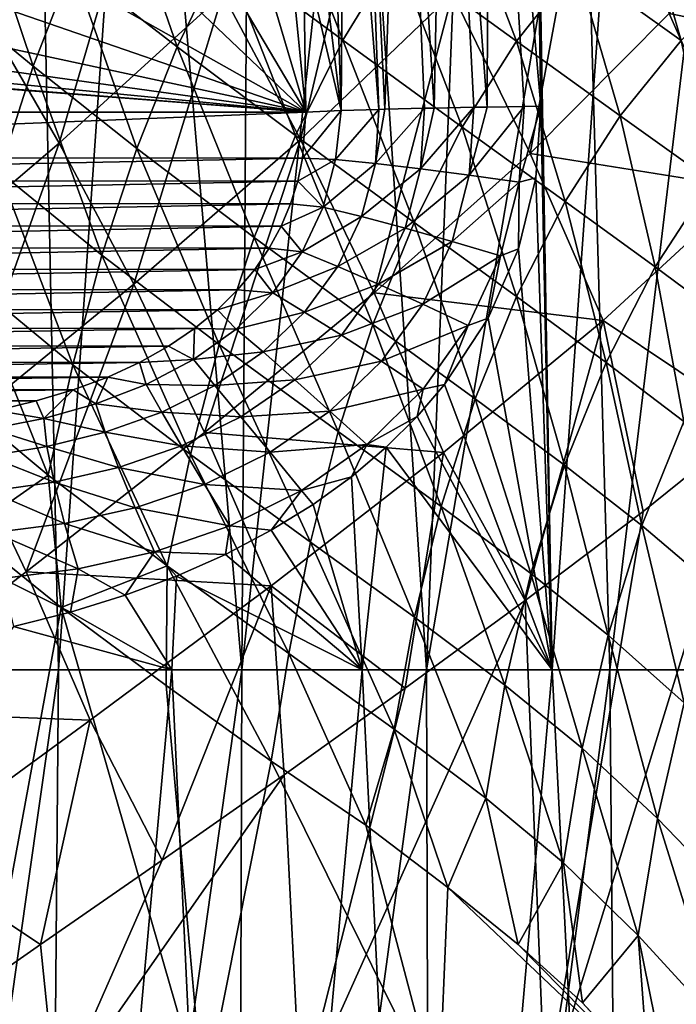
# Model space of a CAD drawing. Header units: metres. Extents: x 26 to 263, y -109 to 109.
# Tile 519 of 656: x 86 to 90, y 61 to 67. Entities that reach past the tile are written whole.
import ezdxf

# ---------------------------------------------------------------- set-up
doc = ezdxf.new("R2010")
doc.units = ezdxf.units.M
doc.layers.add('solid_500750', color=7, linetype='CONTINUOUS')

msp = doc.modelspace()

# ---------------------------------------------------------------- linework, layer by layer
at = {"layer": 'solid_500750'}
for points in [[(85.491829, 71.192337, 7.840818), (86.129532, 70.871597, 8.021276), (85.182632, 63.182442, 7.927305)], [(90.564125, 71.218941, -7.822662), (89.903618, 70.889236, -8.013317), (90.506737, 63.182442, -8.030938)], [(86.129532, 70.871597, 8.021276), (86.288307, 63.182442, 8.237101), (85.182632, 63.182442, 7.927305)], [(86.129532, 70.871597, 8.021276), (86.795212, 70.505074, 8.15289), (86.288307, 63.182442, 8.237101)], [(89.903618, 70.889236, -8.013317), (89.229027, 70.518959, -8.149217), (89.353943, 63.182442, -8.303405)], [(89.903618, 70.889236, -8.013317), (89.353943, 63.182442, -8.303405), (90.506737, 63.182442, -8.030938)], [(86.795212, 70.505074, 8.15289), (87.425873, 63.182442, 8.393455), (86.288307, 63.182442, 8.237101)], [(86.795212, 70.505074, 8.15289), (87.473946, 70.113213, 8.230474), (87.425873, 63.182442, 8.393455)], [(89.229027, 70.518959, -8.149217), (89.283836, 66.684723, -8.214751), (89.353943, 63.182442, -8.303405)], [(89.229027, 70.518959, -8.149217), (89.253525, 68.56929, -8.178483), (89.283836, 66.684723, -8.214751)], [(88.962807, 70.347435, -8.167619), (88.690239, 70.133255, -8.136944), (88.950356, 66.67997, -8.229373)], [(88.962807, 70.347435, -8.167619), (88.950356, 66.67997, -8.229373), (89.180229, 66.683426, -8.227298)], [(88.962807, 70.347435, -8.167619), (89.283836, 66.684723, -8.214751), (89.253525, 68.56929, -8.178483)], [(88.962807, 70.347435, -8.167619), (89.180229, 66.683426, -8.227298), (89.283836, 66.684723, -8.214751)], [(88.690239, 70.133255, -8.136944), (88.423218, 69.889359, -8.054536), (88.621918, 66.673683, -8.169885)], [(88.690239, 70.133255, -8.136944), (88.621918, 66.673683, -8.169885), (88.866928, 66.678528, -8.221371)], [(88.690239, 70.133255, -8.136944), (88.866928, 66.678528, -8.221371), (88.950356, 66.67997, -8.229373)], [(87.473946, 70.113213, 8.230474), (88.139793, 69.722343, 8.252898), (87.425873, 63.182442, 8.393455)], [(88.423218, 69.889359, -8.054536), (88.170609, 69.626701, -7.918922), (88.314804, 66.666176, -8.039232)], [(88.423218, 69.889359, -8.054536), (88.314804, 66.666176, -8.039232), (88.561714, 66.672348, -8.15048)], [(88.423218, 69.889359, -8.054536), (88.561714, 66.672348, -8.15048), (88.621918, 66.673683, -8.169885)], [(88.139793, 69.722343, 8.252898), (88.574127, 63.182442, 8.393455), (87.425873, 63.182442, 8.393455)], [(88.139793, 69.722343, 8.252898), (88.81575, 69.326126, 8.219885), (88.574127, 63.182442, 8.393455)], [(88.170609, 69.626701, -7.918922), (88.061722, 69.360451, -7.839153), (88.277924, 66.665146, -8.017722)], [(88.170609, 69.626701, -7.918922), (88.277924, 66.665146, -8.017722), (88.314804, 66.666176, -8.039232)], [(88.061722, 69.360451, -7.839153), (87.962746, 69.11232, -7.750935), (88.044212, 66.657814, -7.843887)], [(88.061722, 69.360451, -7.839153), (88.044212, 66.657814, -7.843887), (88.277924, 66.665146, -8.017722)], [(88.81575, 69.326126, 8.219885), (89.548378, 68.90657, 8.121173), (88.574127, 63.182442, 8.393455)], [(87.962746, 69.11232, -7.750935), (87.79599, 68.670662, -7.554152), (88.044212, 66.657814, -7.843887)], [(89.548378, 68.90657, 8.121173), (89.711693, 63.182442, 8.237101), (88.574127, 63.182442, 8.393455)], [(89.548378, 68.90657, 8.121173), (90.346458, 68.469246, 7.935607), (89.711693, 63.182442, 8.237101)], [(87.823555, 66.648964, -7.593526), (87.601463, 68.882004, -7.276336), (87.282501, 68.483421, -6.820817)], [(87.823555, 66.648964, -7.593526), (87.809105, 67.650612, -7.572888), (87.601463, 68.882004, -7.276336)], [(88.044212, 66.657814, -7.843887), (87.79599, 68.670662, -7.554152), (87.809105, 67.650612, -7.572888)], [(87.823555, 66.648964, -7.593526), (87.282501, 68.483421, -6.820817), (86.949173, 68.128098, -6.344772)], [(90.346458, 68.469246, 7.935607), (90.817368, 63.182442, 7.927305), (89.711693, 63.182442, 8.237101)], [(87.308449, 67.383354, -12.547302), (88.228348, 68.321762, -12.573106), (87.790474, 66.479065, -12.161977)], [(88.228348, 68.321762, -12.573106), (88.735237, 67.384819, -12.134883), (87.790474, 66.479065, -12.161977)], [(88.735237, 67.384819, -12.134883), (89.568985, 68.29528, -12.05354), (89.218147, 66.391663, -11.805968)], [(89.568985, 68.29528, -12.05354), (90.081497, 67.260574, -11.670339), (89.218147, 66.391663, -11.805968)], [(85.814629, 67.275696, -12.885637), (86.809288, 68.226349, -13.034814), (86.292747, 66.45446, -12.448922)], [(86.809288, 68.226349, -13.034814), (87.308449, 67.383354, -12.547302), (86.292747, 66.45446, -12.448922)], [(87.632103, 68.184532, 12.561405), (87.312714, 67.645409, 12.290376), (88.053757, 67.095558, 12.385431)], [(88.383827, 67.633568, 12.660432), (87.632103, 68.184532, 12.561405), (88.053757, 67.095558, 12.385431)], [(86.648705, 68.1465, 12.158621), (86.373482, 67.559753, 11.929257), (87.025864, 67.054291, 12.056331)], [(87.823555, 66.648964, -7.593526), (86.949173, 68.128098, -6.344772), (86.599487, 67.814507, -5.84537)], [(87.312714, 67.645409, 12.290376), (86.648705, 68.1465, 12.158621), (87.025864, 67.054291, 12.056331)], [(88.746117, 68.108292, 12.969223), (88.383827, 67.633568, 12.660432), (89.133514, 67.08889, 12.709119)], [(89.505562, 67.558784, 13.020828), (88.746117, 68.108292, 12.969223), (89.133514, 67.08889, 12.709119)], [(90.081497, 67.260574, -11.670339), (90.831924, 68.137115, -11.498651), (91.348694, 67.003563, -11.179731)], [(85.752815, 68.051224, 11.770432), (85.522171, 67.434349, 11.58491), (86.129539, 66.933319, 11.738765)], [(86.373482, 67.559753, 11.929257), (85.752815, 68.051224, 11.770432), (86.129539, 66.933319, 11.738765)], [(89.905128, 67.960327, 13.360173), (89.505562, 67.558784, 13.020828), (90.156273, 67.092896, 13.02343)], [(90.565567, 67.489662, 13.365352), (89.905128, 67.960327, 13.360173), (90.156273, 67.092896, 13.02343)], [(87.823555, 66.648964, -7.593526), (86.599487, 67.814507, -5.84537), (86.236572, 67.545067, -5.327078)], [(87.312714, 67.645409, 12.290376), (87.025864, 67.054291, 12.056331), (87.759239, 66.503761, 12.149351)], [(88.053757, 67.095558, 12.385431), (87.312714, 67.645409, 12.290376), (87.759239, 66.503761, 12.149351)], [(88.044212, 66.657814, -7.843887), (87.809105, 67.650612, -7.572888), (87.823555, 66.648964, -7.593526)], [(88.383827, 67.633568, 12.660432), (88.053757, 67.095558, 12.385431), (88.796303, 66.553802, 12.432545)], [(89.133514, 67.08889, 12.709119), (88.383827, 67.633568, 12.660432), (88.796303, 66.553802, 12.432545)], [(86.373482, 67.559753, 11.929257), (86.129539, 66.933319, 11.738765), (86.773514, 66.422081, 11.863622)], [(87.025864, 67.054291, 12.056331), (86.373482, 67.559753, 11.929257), (86.773514, 66.422081, 11.863622)], [(89.505562, 67.558784, 13.020828), (89.133514, 67.08889, 12.709119), (89.776611, 66.626144, 12.710032)], [(90.156273, 67.092896, 13.02343), (89.505562, 67.558784, 13.020828), (89.776611, 66.626144, 12.710032)], [(87.823555, 66.648964, -7.593526), (86.236572, 67.545067, -5.327078), (85.865715, 67.323975, -4.797431)], [(86.129539, 66.933319, 11.738765), (85.522171, 67.434349, 11.58491), (85.91832, 66.277634, 11.591149)], [(86.292747, 66.45446, -12.448922), (87.308449, 67.383354, -12.547302), (86.754768, 65.578247, -12.111974)], [(87.308449, 67.383354, -12.547302), (87.790474, 66.479065, -12.161977), (86.754768, 65.578247, -12.111974)], [(87.790474, 66.479065, -12.161977), (88.735237, 67.384819, -12.134883), (88.24968, 65.524986, -11.882296)], [(88.735237, 67.384819, -12.134883), (89.218147, 66.391663, -11.805968), (88.24968, 65.524986, -11.882296)], [(87.823555, 66.648964, -7.593526), (85.865715, 67.323975, -4.797431), (85.48481, 67.150414, -4.253443)], [(85.814629, 67.275696, -12.885637), (86.292747, 66.45446, -12.448922), (85.215126, 65.53878, -12.257047)], [(89.218147, 66.391663, -11.805968), (90.081497, 67.260574, -11.670339), (90.562981, 66.175056, -11.405457)], [(90.081497, 67.260574, -11.670339), (91.348694, 67.003563, -11.179731), (90.562981, 66.175056, -11.405457)], [(87.823555, 66.648964, -7.593526), (85.48481, 67.150414, -4.253443), (85.097092, 67.025162, -3.699733)], [(88.053757, 67.095558, 12.385431), (87.759239, 66.503761, 12.149351), (88.497589, 65.963287, 12.196374)], [(88.796303, 66.553802, 12.432545), (88.053757, 67.095558, 12.385431), (88.497589, 65.963287, 12.196374)], [(89.133514, 67.08889, 12.709119), (88.796303, 66.553802, 12.432545), (89.434219, 66.092575, 12.432792)], [(89.776611, 66.626144, 12.710032), (89.133514, 67.08889, 12.709119), (89.434219, 66.092575, 12.432792)], [(90.156273, 67.092896, 13.02343), (89.776611, 66.626144, 12.710032), (90.341194, 66.221298, 12.688113)], [(87.823555, 66.648964, -7.593526), (85.097092, 67.025162, -3.699733), (84.707634, 66.950287, -3.143528)], [(87.025864, 67.054291, 12.056331), (86.773514, 66.422081, 11.863622), (87.502571, 65.869507, 11.956711)], [(87.759239, 66.503761, 12.149351), (87.025864, 67.054291, 12.056331), (87.502571, 65.869507, 11.956711)], [(80.80407, 66.648956, 2.431338), (87.823555, 66.648964, -7.593526), (83.919991, 66.950287, -2.018657)], [(87.823555, 66.648964, -7.593526), (84.313812, 66.925423, -2.581093), (83.919991, 66.950287, -2.018657)], [(87.823555, 66.648964, -7.593526), (84.707634, 66.950287, -3.143528), (84.313812, 66.925423, -2.581093)], [(86.129539, 66.933319, 11.738765), (85.91832, 66.277634, 11.591149), (86.557442, 65.75972, 11.716453)], [(86.773514, 66.422081, 11.863622), (86.129539, 66.933319, 11.738765), (86.557442, 65.75972, 11.716453)], [(80.78936, 66.363266, 2.416574), (87.823555, 66.648964, -7.593526), (80.80407, 66.648956, 2.431338)], [(87.804428, 66.361946, -7.602311), (87.823555, 66.648964, -7.593526), (80.78936, 66.363266, 2.416574)], [(88.044212, 66.657814, -7.843887), (87.823555, 66.648964, -7.593526), (87.804428, 66.361946, -7.602311)], [(88.008217, 66.353821, -7.83825), (88.044212, 66.657814, -7.843887), (87.804428, 66.361946, -7.602311)], [(88.008217, 66.353821, -7.83825), (88.277924, 66.665146, -8.017722), (88.044212, 66.657814, -7.843887)], [(88.255966, 66.328217, -8.028479), (88.277924, 66.665146, -8.017722), (88.008217, 66.353821, -7.83825)], [(88.255966, 66.328217, -8.028479), (88.561714, 66.672348, -8.15048), (88.314804, 66.666176, -8.039232)], [(88.537178, 66.295372, -8.162887), (88.561714, 66.672348, -8.15048), (88.255966, 66.328217, -8.028479)], [(88.255966, 66.328217, -8.028479), (88.314804, 66.666176, -8.039232), (88.277924, 66.665146, -8.017722)], [(88.537178, 66.295372, -8.162887), (88.866928, 66.678528, -8.221371), (88.621918, 66.673683, -8.169885)], [(88.839569, 66.256737, -8.235606), (88.866928, 66.678528, -8.221371), (88.537178, 66.295372, -8.162887)], [(88.537178, 66.295372, -8.162887), (88.621918, 66.673683, -8.169885), (88.561714, 66.672348, -8.15048)], [(88.839569, 66.256737, -8.235606), (89.180229, 66.683426, -8.227298), (88.950356, 66.67997, -8.229373)], [(89.149948, 66.213982, -8.243462), (89.180229, 66.683426, -8.227298), (88.839569, 66.256737, -8.235606)], [(88.839569, 66.256737, -8.235606), (88.950356, 66.67997, -8.229373), (88.866928, 66.678528, -8.221371)], [(89.149948, 66.213982, -8.243462), (89.253929, 66.239403, -8.230345), (89.283836, 66.684723, -8.214751)], [(89.149948, 66.213982, -8.243462), (89.283836, 66.684723, -8.214751), (89.180229, 66.683426, -8.227298)], [(89.283836, 66.684723, -8.214751), (89.253929, 66.239403, -8.230345), (89.353943, 63.182442, -8.303405)], [(89.776611, 66.626144, 12.710032), (89.434219, 66.092575, 12.432792), (89.993393, 65.686317, 12.409674)], [(90.341194, 66.221298, 12.688113), (89.776611, 66.626144, 12.710032), (89.993393, 65.686317, 12.409674)], [(88.796303, 66.553802, 12.432545), (88.497589, 65.963287, 12.196374), (89.132996, 65.502159, 12.197032)], [(89.434219, 66.092575, 12.432792), (88.796303, 66.553802, 12.432545), (89.132996, 65.502159, 12.197032)], [(85.215126, 65.53878, -12.257047), (86.292747, 66.45446, -12.448922), (85.661095, 64.68441, -11.965413)], [(86.292747, 66.45446, -12.448922), (86.754768, 65.578247, -12.111974), (85.661095, 64.68441, -11.965413)], [(86.754768, 65.578247, -12.111974), (87.790474, 66.479065, -12.161977), (87.195236, 64.658165, -11.87769)], [(87.790474, 66.479065, -12.161977), (88.24968, 65.524986, -11.882296), (87.195236, 64.658165, -11.87769)], [(87.759239, 66.503761, 12.149351), (87.502571, 65.869507, 11.956711), (88.23996, 65.329033, 12.005228)], [(88.497589, 65.963287, 12.196374), (87.759239, 66.503761, 12.149351), (88.23996, 65.329033, 12.005228)], [(86.773514, 66.422081, 11.863622), (86.557442, 65.75972, 11.716453), (87.285873, 65.204178, 11.811879)], [(87.502571, 65.869507, 11.956711), (86.773514, 66.422081, 11.863622), (87.285873, 65.204178, 11.811879)], [(88.24968, 65.524986, -11.882296), (89.218147, 66.391663, -11.805968), (89.670998, 65.354164, -11.590465)], [(89.218147, 66.391663, -11.805968), (90.562981, 66.175056, -11.405457), (89.670998, 65.354164, -11.590465)], [(87.804428, 66.361946, -7.602311), (80.78936, 66.363266, 2.416574), (80.777451, 66.220947, 2.388548)], [(87.773804, 66.219238, -7.603927), (87.804428, 66.361946, -7.602311), (80.777451, 66.220947, 2.388548)], [(88.008217, 66.353821, -7.83825), (87.804428, 66.361946, -7.602311), (87.773804, 66.219238, -7.603927)], [(87.932007, 66.058357, -7.844283), (88.008217, 66.353821, -7.83825), (87.773804, 66.219238, -7.603927)], [(88.255966, 66.328217, -8.028479), (88.008217, 66.353821, -7.83825), (87.932007, 66.058357, -7.844283)], [(88.170441, 65.999702, -8.039042), (88.255966, 66.328217, -8.028479), (87.932007, 66.058357, -7.844283)], [(88.537178, 66.295372, -8.162887), (88.255966, 66.328217, -8.028479), (88.170441, 65.999702, -8.039042)], [(85.91832, 66.277634, 11.591149), (85.737946, 65.603821, 11.487139), (86.375885, 65.078796, 11.61561)], [(86.557442, 65.75972, 11.716453), (85.91832, 66.277634, 11.591149), (86.375885, 65.078796, 11.61561)], [(88.441559, 65.927505, -8.178702), (88.537178, 66.295372, -8.162887), (88.170441, 65.999702, -8.039042)], [(88.839569, 66.256737, -8.235606), (88.537178, 66.295372, -8.162887), (88.441559, 65.927505, -8.178702)], [(87.773804, 66.219238, -7.603927), (80.777451, 66.220947, 2.388548), (80.762032, 66.080048, 2.347307)], [(87.72953, 66.078163, -7.604294), (87.773804, 66.219238, -7.603927), (80.762032, 66.080048, 2.347307)], [(87.932007, 66.058357, -7.844283), (87.773804, 66.219238, -7.603927), (87.72953, 66.078163, -7.604294)], [(88.733528, 65.844917, -8.257163), (88.839569, 66.256737, -8.235606), (88.441559, 65.927505, -8.178702)], [(89.149948, 66.213982, -8.243462), (88.839569, 66.256737, -8.235606), (88.733528, 65.844917, -8.257163)], [(89.033607, 65.755547, -8.271), (89.149948, 66.213982, -8.243462), (88.733528, 65.844917, -8.257163)], [(89.033607, 65.755547, -8.271), (89.145561, 65.799698, -8.257429), (89.149948, 66.213982, -8.243462)], [(89.253929, 66.239403, -8.230345), (89.145561, 65.799698, -8.257429), (89.353943, 63.182442, -8.303405)], [(89.149948, 66.213982, -8.243462), (89.145561, 65.799698, -8.257429), (89.253929, 66.239403, -8.230345)], [(90.341194, 66.221298, 12.688113), (89.993393, 65.686317, 12.409674), (90.482483, 65.324272, 12.376441)], [(89.670998, 65.354164, -11.590465), (90.562981, 66.175056, -11.405457), (90.610382, 64.724068, -11.371522)], [(89.434219, 66.092575, 12.432792), (89.132996, 65.502159, 12.197032), (89.689003, 65.093292, 12.173583)], [(89.993393, 65.686317, 12.409674), (89.434219, 66.092575, 12.432792), (89.689003, 65.093292, 12.173583)], [(87.72953, 66.078163, -7.604294), (80.762032, 66.080048, 2.347307), (80.744186, 65.941261, 2.291236)], [(87.670486, 65.939308, -7.601831), (87.72953, 66.078163, -7.604294), (80.744186, 65.941261, 2.291236)], [(87.932007, 66.058357, -7.844283), (87.72953, 66.078163, -7.604294), (87.670486, 65.939308, -7.601831)], [(87.800919, 65.779366, -7.843895), (87.932007, 66.058357, -7.844283), (87.670486, 65.939308, -7.601831)], [(88.170441, 65.999702, -8.039042), (87.932007, 66.058357, -7.844283), (87.800919, 65.779366, -7.843895)], [(88.022781, 65.689178, -8.04603), (88.170441, 65.999702, -8.039042), (87.800919, 65.779366, -7.843895)], [(88.441559, 65.927505, -8.178702), (88.170441, 65.999702, -8.039042), (88.022781, 65.689178, -8.04603)], [(88.497589, 65.963287, 12.196374), (88.23996, 65.329033, 12.005228), (88.875748, 64.866837, 12.007412)], [(89.132996, 65.502159, 12.197032), (88.497589, 65.963287, 12.196374), (88.875748, 64.866837, 12.007412)], [(87.670486, 65.939308, -7.601831), (80.744186, 65.941261, 2.291236), (80.724678, 65.805359, 2.219312)], [(87.595924, 65.803329, -7.595497), (87.670486, 65.939308, -7.601831), (80.724678, 65.805359, 2.219312)], [(87.800919, 65.779366, -7.843895), (87.670486, 65.939308, -7.601831), (87.595924, 65.803329, -7.595497)], [(88.276237, 65.579536, -8.194209), (88.441559, 65.927505, -8.178702), (88.022781, 65.689178, -8.04603)], [(88.733528, 65.844917, -8.257163), (88.441559, 65.927505, -8.178702), (88.276237, 65.579536, -8.194209)], [(87.502571, 65.869507, 11.956711), (87.285873, 65.204178, 11.811879), (88.025833, 64.662773, 11.863576)], [(88.23996, 65.329033, 12.005228), (87.502571, 65.869507, 11.956711), (88.025833, 64.662773, 11.863576)], [(88.550217, 65.455231, -8.281963), (88.733528, 65.844917, -8.257163), (88.276237, 65.579536, -8.194209)], [(89.033607, 65.755547, -8.271), (88.733528, 65.844917, -8.257163), (88.550217, 65.455231, -8.281963)], [(87.595924, 65.803329, -7.595497), (80.724678, 65.805359, 2.219312), (80.703171, 65.673203, 2.132241)], [(87.506424, 65.671127, -7.585841), (87.595924, 65.803329, -7.595497), (80.703171, 65.673203, 2.132241)], [(87.800919, 65.779366, -7.843895), (87.595924, 65.803329, -7.595497), (87.506424, 65.671127, -7.585841)], [(87.618706, 65.524635, -7.832534), (87.800919, 65.779366, -7.843895), (87.506424, 65.671127, -7.585841)], [(88.022781, 65.689178, -8.04603), (87.800919, 65.779366, -7.843895), (87.618706, 65.524635, -7.832534)], [(89.145561, 65.799698, -8.257429), (88.957123, 65.368385, -8.29291), (89.353943, 63.182442, -8.303405)], [(89.033607, 65.755547, -8.271), (88.957123, 65.368385, -8.29291), (89.145561, 65.799698, -8.257429)], [(86.557442, 65.75972, 11.716453), (86.375885, 65.078796, 11.61561), (87.107498, 64.519806, 11.715676)], [(87.285873, 65.204178, 11.811879), (86.557442, 65.75972, 11.716453), (87.107498, 64.519806, 11.715676)], [(88.832764, 65.321671, -8.30546), (89.033607, 65.755547, -8.271), (88.550217, 65.455231, -8.281963)], [(88.832764, 65.321671, -8.30546), (88.957123, 65.368385, -8.29291), (89.033607, 65.755547, -8.271)], [(87.506424, 65.671127, -7.585841), (80.703171, 65.673203, 2.132241), (80.682068, 65.545319, 2.02656)], [(87.399567, 65.543243, -7.569417), (87.506424, 65.671127, -7.585841), (80.682068, 65.545319, 2.02656)], [(87.618706, 65.524635, -7.832534), (87.506424, 65.671127, -7.585841), (87.399567, 65.543243, -7.569417)], [(87.816902, 65.405922, -8.044291), (88.022781, 65.689178, -8.04603), (87.618706, 65.524635, -7.832534)], [(88.276237, 65.579536, -8.194209), (88.022781, 65.689178, -8.04603), (87.816902, 65.405922, -8.044291)], [(89.993393, 65.686317, 12.409674), (89.689003, 65.093292, 12.173583), (90.173111, 64.725304, 12.138738)], [(90.482483, 65.324272, 12.376441), (89.993393, 65.686317, 12.409674), (90.173111, 64.725304, 12.138738)], [(85.737946, 65.603821, 11.487139), (85.583107, 64.923714, 11.424092), (86.223381, 64.391617, 11.558375)], [(86.375885, 65.078796, 11.61561), (85.737946, 65.603821, 11.487139), (86.223381, 64.391617, 11.558375)], [(87.399567, 65.543243, -7.569417), (80.682068, 65.545319, 2.02656), (80.661453, 65.422157, 1.901902)], [(87.275002, 65.42012, -7.54599), (87.399567, 65.543243, -7.569417), (80.661453, 65.422157, 1.901902)], [(85.661095, 64.68441, -11.965413), (86.754768, 65.578247, -12.111974), (86.086075, 63.791477, -11.774029)], [(86.754768, 65.578247, -12.111974), (87.195236, 64.658165, -11.87769), (86.086075, 63.791477, -11.774029)], [(87.618706, 65.524635, -7.832534), (87.399567, 65.543243, -7.569417), (87.275002, 65.42012, -7.54599)], [(88.045403, 65.262321, -8.203609), (88.276237, 65.579536, -8.194209), (87.816902, 65.405922, -8.044291)], [(88.550217, 65.455231, -8.281963), (88.276237, 65.579536, -8.194209), (88.045403, 65.262321, -8.203609)], [(87.195236, 64.658165, -11.87769), (88.24968, 65.524986, -11.882296), (88.680283, 64.532547, -11.711743)], [(87.39122, 65.300369, -7.805234), (87.618706, 65.524635, -7.832534), (87.275002, 65.42012, -7.54599)], [(87.816902, 65.405922, -8.044291), (87.618706, 65.524635, -7.832534), (87.39122, 65.300369, -7.805234)], [(88.24968, 65.524986, -11.882296), (89.670998, 65.354164, -11.590465), (88.680283, 64.532547, -11.711743)], [(89.132996, 65.502159, 12.197032), (88.875748, 64.866837, 12.007412), (89.430977, 64.454269, 11.984502)], [(89.689003, 65.093292, 12.173583), (89.132996, 65.502159, 12.197032), (89.430977, 64.454269, 11.984502)], [(87.275002, 65.42012, -7.54599), (80.661453, 65.422157, 1.901902), (80.642242, 65.305153, 1.758008)], [(87.132866, 65.303207, -7.514649), (87.275002, 65.42012, -7.54599), (80.642242, 65.305153, 1.758008)], [(87.39122, 65.300369, -7.805234), (87.275002, 65.42012, -7.54599), (87.132866, 65.303207, -7.514649)], [(88.294243, 65.100098, -8.303535), (88.550217, 65.455231, -8.281963), (88.045403, 65.262321, -8.203609)], [(88.832764, 65.321671, -8.30546), (88.550217, 65.455231, -8.281963), (88.294243, 65.100098, -8.303535)], [(87.55941, 65.157745, -8.02792), (87.816902, 65.405922, -8.044291), (87.39122, 65.300369, -7.805234)], [(88.045403, 65.262321, -8.203609), (87.816902, 65.405922, -8.044291), (87.55941, 65.157745, -8.02792)], [(88.680283, 64.532547, -11.711743), (89.670998, 65.354164, -11.590465), (89.187363, 63.613869, -11.640521)], [(88.957123, 65.368385, -8.29291), (88.685303, 64.954712, -8.331235), (89.353943, 63.182442, -8.303405)], [(88.832764, 65.321671, -8.30546), (88.685303, 64.954712, -8.331235), (88.957123, 65.368385, -8.29291)], [(89.670998, 65.354164, -11.590465), (89.919373, 64.167091, -11.525043), (89.187363, 63.613869, -11.640521)], [(89.670998, 65.354164, -11.590465), (90.610382, 64.724068, -11.371522), (89.919373, 64.167091, -11.525043)], [(87.132866, 65.303207, -7.514649), (80.642242, 65.305153, 1.758008), (80.628128, 65.195969, 1.591715)], [(86.971581, 65.194229, -7.470896), (87.132866, 65.303207, -7.514649), (80.628128, 65.195969, 1.591715)], [(87.126373, 65.110504, -7.757318), (87.132866, 65.303207, -7.514649), (86.971581, 65.194229, -7.470896)], [(87.126373, 65.110504, -7.757318), (87.39122, 65.300369, -7.805234), (87.132866, 65.303207, -7.514649)], [(87.55941, 65.157745, -8.02792), (87.39122, 65.300369, -7.805234), (87.126373, 65.110504, -7.757318)], [(88.23996, 65.329033, 12.005228), (88.025833, 64.662773, 11.863576), (88.6651, 64.198563, 11.868431)], [(88.875748, 64.866837, 12.007412), (88.23996, 65.329033, 12.005228), (88.6651, 64.198563, 11.868431)], [(88.552544, 64.926331, -8.339702), (88.832764, 65.321671, -8.30546), (88.294243, 65.100098, -8.303535)], [(88.552544, 64.926331, -8.339702), (88.685303, 64.954712, -8.331235), (88.832764, 65.321671, -8.30546)], [(87.756546, 64.985298, -8.200012), (88.045403, 65.262321, -8.203609), (87.55941, 65.157745, -8.02792)], [(88.294243, 65.100098, -8.303535), (88.045403, 65.262321, -8.203609), (87.756546, 64.985298, -8.200012)], [(86.971581, 65.194229, -7.470896), (80.628128, 65.195969, 1.591715), (80.618538, 65.094772, 1.403883)], [(86.79174, 65.093315, -7.415498), (86.971581, 65.194229, -7.470896), (80.618538, 65.094772, 1.403883)], [(87.126373, 65.110504, -7.757318), (86.971581, 65.194229, -7.470896), (86.79174, 65.093315, -7.415498)], [(87.285873, 65.204178, 11.811879), (87.107498, 64.519806, 11.715676), (87.853638, 63.976887, 11.772229)], [(88.025833, 64.662773, 11.863576), (87.285873, 65.204178, 11.811879), (87.853638, 63.976887, 11.772229)], [(86.833122, 64.955894, -7.685765), (87.126373, 65.110504, -7.757318), (86.79174, 65.093315, -7.415498)], [(87.25972, 64.949951, -7.991081), (87.126373, 65.110504, -7.757318), (86.833122, 64.955894, -7.685765)], [(87.25972, 64.949951, -7.991081), (87.55941, 65.157745, -8.02792), (87.126373, 65.110504, -7.757318)], [(87.756546, 64.985298, -8.200012), (87.55941, 65.157745, -8.02792), (87.25972, 64.949951, -7.991081)], [(86.79174, 65.093315, -7.415498), (80.618538, 65.094772, 1.403883), (80.616302, 65.003357, 1.194172)], [(86.594101, 65.002251, -7.345806), (86.79174, 65.093315, -7.415498), (80.616302, 65.003357, 1.194172)], [(86.375885, 65.078796, 11.61561), (86.223381, 64.391617, 11.558375), (86.961845, 63.829113, 11.665283)], [(87.107498, 64.519806, 11.715676), (86.375885, 65.078796, 11.61561), (86.961845, 63.829113, 11.665283)], [(86.833122, 64.955894, -7.685765), (86.79174, 65.093315, -7.415498), (86.594101, 65.002251, -7.345806)], [(87.974045, 64.79055, -8.313997), (88.294243, 65.100098, -8.303535), (87.756546, 64.985298, -8.200012)], [(88.552544, 64.926331, -8.339702), (88.294243, 65.100098, -8.303535), (87.974045, 64.79055, -8.313997)], [(89.689003, 65.093292, 12.173583), (89.430977, 64.454269, 11.984502), (89.911858, 64.079346, 11.948851)], [(90.173111, 64.725304, 12.138738), (89.689003, 65.093292, 12.173583), (89.911858, 64.079346, 11.948851)], [(86.594101, 65.002251, -7.345806), (80.616302, 65.003357, 1.194172), (80.625137, 64.923134, 0.961935)], [(86.379448, 64.922409, -7.258245), (86.594101, 65.002251, -7.345806), (80.625137, 64.923134, 0.961935)], [(86.520554, 64.835236, -7.588698), (86.594101, 65.002251, -7.345806), (86.379448, 64.922409, -7.258245)], [(86.520554, 64.835236, -7.588698), (86.833122, 64.955894, -7.685765), (86.594101, 65.002251, -7.345806)], [(87.420685, 64.755104, -8.176378), (87.756546, 64.985298, -8.200012), (87.25972, 64.949951, -7.991081)], [(87.974045, 64.79055, -8.313997), (87.756546, 64.985298, -8.200012), (87.420685, 64.755104, -8.176378)], [(86.379448, 64.922409, -7.258245), (80.625137, 64.923134, 0.961935), (80.644844, 64.853615, 0.708182)], [(86.148636, 64.853264, -7.153284), (86.379448, 64.922409, -7.258245), (80.644844, 64.853615, 0.708182)], [(86.223381, 64.391617, 11.558375), (85.583107, 64.923714, 11.424092), (85.719658, 64.040634, 11.463014)], [(86.196075, 64.745018, -7.466044), (86.379448, 64.922409, -7.258245), (86.148636, 64.853264, -7.153284)], [(86.196075, 64.745018, -7.466044), (86.520554, 64.835236, -7.588698), (86.379448, 64.922409, -7.258245)], [(86.928841, 64.784065, -7.92975), (86.833122, 64.955894, -7.685765), (86.520554, 64.835236, -7.588698)], [(86.928841, 64.784065, -7.92975), (87.25972, 64.949951, -7.991081), (86.833122, 64.955894, -7.685765)], [(87.420685, 64.755104, -8.176378), (87.25972, 64.949951, -7.991081), (86.928841, 64.784065, -7.92975)], [(88.202393, 64.582001, -8.364896), (88.552544, 64.926331, -8.339702), (87.974045, 64.79055, -8.313997)], [(88.202393, 64.582001, -8.364896), (88.516106, 64.757233, -8.349033), (88.552544, 64.926331, -8.339702)], [(88.685303, 64.954712, -8.331235), (88.516106, 64.757233, -8.349033), (89.353943, 63.182442, -8.303405)], [(88.552544, 64.926331, -8.339702), (88.516106, 64.757233, -8.349033), (88.685303, 64.954712, -8.331235)], [(88.875748, 64.866837, 12.007412), (88.6651, 64.198563, 11.868431), (89.222076, 63.781326, 11.846933)], [(89.430977, 64.454269, 11.984502), (88.875748, 64.866837, 12.007412), (89.222076, 63.781326, 11.846933)], [(86.148636, 64.853264, -7.153284), (80.644844, 64.853615, 0.708182), (80.676033, 64.794647, 0.433523)], [(86.148636, 64.853264, -7.153284), (80.676033, 64.794647, 0.433523), (85.902435, 64.794647, -7.030554)], [(86.196075, 64.745018, -7.466044), (86.148636, 64.853264, -7.153284), (85.902435, 64.794647, -7.030554)], [(86.577995, 64.658699, -7.841193), (86.520554, 64.835236, -7.588698), (86.196075, 64.745018, -7.466044)], [(86.577995, 64.658699, -7.841193), (86.928841, 64.784065, -7.92975), (86.520554, 64.835236, -7.588698)], [(85.866196, 64.680908, -7.31861), (86.196075, 64.745018, -7.466044), (85.902435, 64.794647, -7.030554)], [(86.21624, 64.569504, -7.724895), (86.196075, 64.745018, -7.466044), (85.866196, 64.680908, -7.31861)], [(86.21624, 64.569504, -7.724895), (86.577995, 64.658699, -7.841193), (86.196075, 64.745018, -7.466044)], [(87.05085, 64.573883, -8.127631), (86.928841, 64.784065, -7.92975), (86.577995, 64.658699, -7.841193)], [(87.05085, 64.573883, -8.127631), (87.420685, 64.755104, -8.176378), (86.928841, 64.784065, -7.92975)], [(87.602234, 64.534462, -8.305118), (87.420685, 64.755104, -8.176378), (87.05085, 64.573883, -8.127631)], [(87.602234, 64.534462, -8.305118), (87.974045, 64.79055, -8.313997), (87.420685, 64.755104, -8.176378)], [(88.202393, 64.582001, -8.364896), (87.974045, 64.79055, -8.313997), (87.602234, 64.534462, -8.305118)], [(88.202393, 64.582001, -8.364896), (88.323601, 64.566437, -8.364212), (88.516106, 64.757233, -8.349033)], [(88.516106, 64.757233, -8.349033), (88.323601, 64.566437, -8.364212), (89.353943, 63.182442, -8.303405)], [(85.661095, 64.68441, -11.965413), (86.086075, 63.791477, -11.774029), (84.953072, 62.928482, -11.556714)], [(85.851379, 64.511017, -7.581569), (86.21624, 64.569504, -7.724895), (85.866196, 64.680908, -7.31861)], [(90.610382, 64.724068, -11.371522), (90.80986, 60.504482, -11.472439), (89.311562, 60.504482, -11.738482)], [(89.919373, 64.167091, -11.525043), (90.610382, 64.724068, -11.371522), (89.311562, 60.504482, -11.738482)], [(90.173111, 64.725304, 12.138738), (89.911858, 64.079346, 11.948851), (90.391953, 63.672188, 11.902251)], [(86.086075, 63.791477, -11.774029), (87.195236, 64.658165, -11.87769), (87.608612, 63.705246, -11.748983)], [(86.660416, 64.440125, -8.050132), (86.577995, 64.658699, -7.841193), (86.21624, 64.569504, -7.724895)], [(86.660416, 64.440125, -8.050132), (87.05085, 64.573883, -8.127631), (86.577995, 64.658699, -7.841193)], [(87.195236, 64.658165, -11.87769), (88.680283, 64.532547, -11.711743), (87.608612, 63.705246, -11.748983)], [(88.025833, 64.662773, 11.863576), (87.853638, 63.976887, 11.772229), (88.499557, 63.509979, 11.780853)], [(88.6651, 64.198563, 11.868431), (88.025833, 64.662773, 11.863576), (88.499557, 63.509979, 11.780853)], [(86.260071, 64.348633, -7.942874), (86.21624, 64.569504, -7.724895), (85.851379, 64.511017, -7.581569)], [(86.260071, 64.348633, -7.942874), (86.660416, 64.440125, -8.050132), (86.21624, 64.569504, -7.724895)], [(87.193825, 64.334518, -8.270768), (87.05085, 64.573883, -8.127631), (86.660416, 64.440125, -8.050132)], [(87.193825, 64.334518, -8.270768), (87.602234, 64.534462, -8.305118), (87.05085, 64.573883, -8.127631)], [(87.796448, 64.297668, -8.371677), (88.202393, 64.582001, -8.364896), (87.602234, 64.534462, -8.305118)], [(87.796448, 64.297668, -8.371677), (88.108269, 64.382797, -8.375149), (88.202393, 64.582001, -8.364896)], [(88.202393, 64.582001, -8.364896), (88.108269, 64.382797, -8.375149), (88.323601, 64.566437, -8.364212)], [(88.323601, 64.566437, -8.364212), (88.108269, 64.382797, -8.375149), (88.174309, 63.182442, -8.411262)], [(88.323601, 64.566437, -8.364212), (88.174309, 63.182442, -8.411262), (89.353943, 63.182442, -8.303405)], [(85.858879, 64.292786, -7.806407), (86.260071, 64.348633, -7.942874), (85.851379, 64.511017, -7.581569)], [(87.107498, 64.519806, 11.715676), (86.961845, 63.829113, 11.665283), (87.717682, 63.284454, 11.728251)], [(87.853638, 63.976887, 11.772229), (87.107498, 64.519806, 11.715676), (87.717682, 63.284454, 11.728251)], [(87.796448, 64.297668, -8.371677), (87.602234, 64.534462, -8.305118), (87.193825, 64.334518, -8.270768)], [(87.608612, 63.705246, -11.748983), (88.680283, 64.532547, -11.711743), (88.441757, 63.068321, -11.710249)], [(88.680283, 64.532547, -11.711743), (89.187363, 63.613869, -11.640521), (88.441757, 63.068321, -11.710249)], [(86.764221, 64.189056, -8.206394), (86.660416, 64.440125, -8.050132), (86.260071, 64.348633, -7.942874)], [(86.764221, 64.189056, -8.206394), (87.193825, 64.334518, -8.270768), (86.660416, 64.440125, -8.050132)], [(89.430977, 64.454269, 11.984502), (89.222076, 63.781326, 11.846933), (89.701523, 63.398418, 11.811293)], [(89.911858, 64.079346, 11.948851), (89.430977, 64.454269, 11.984502), (89.701523, 63.398418, 11.811293)], [(86.223381, 64.391617, 11.558375), (85.719658, 64.040634, 11.463014), (86.30397, 63.569359, 11.578779)], [(86.961845, 63.829113, 11.665283), (86.223381, 64.391617, 11.558375), (86.30397, 63.569359, 11.578779)], [(87.796448, 64.297668, -8.371677), (87.870163, 64.210426, -8.379968), (88.108269, 64.382797, -8.375149)], [(88.108269, 64.382797, -8.375149), (87.870163, 64.210426, -8.379968), (88.174309, 63.182442, -8.411262)], [(86.325638, 64.092041, -8.110465), (86.260071, 64.348633, -7.942874), (85.858879, 64.292786, -7.806407)], [(86.325638, 64.092041, -8.110465), (86.764221, 64.189056, -8.206394), (86.260071, 64.348633, -7.942874)], [(87.351532, 64.076431, -8.352909), (87.193825, 64.334518, -8.270768), (86.764221, 64.189056, -8.206394)], [(87.351532, 64.076431, -8.352909), (87.796448, 64.297668, -8.371677), (87.193825, 64.334518, -8.270768)], [(85.888374, 64.035744, -7.98331), (86.325638, 64.092041, -8.110465), (85.858879, 64.292786, -7.806407)], [(87.351532, 64.076431, -8.352909), (87.608543, 64.049568, -8.376681), (87.796448, 64.297668, -8.371677)], [(87.796448, 64.297668, -8.371677), (87.608543, 64.049568, -8.376681), (87.870163, 64.210426, -8.379968)], [(86.88488, 63.916451, -8.303151), (86.764221, 64.189056, -8.206394), (86.325638, 64.092041, -8.110465)], [(86.88488, 63.916451, -8.303151), (87.351532, 64.076431, -8.352909), (86.764221, 64.189056, -8.206394)], [(87.870163, 64.210426, -8.379968), (87.608543, 64.049568, -8.376681), (88.174309, 63.182442, -8.411262)], [(88.6651, 64.198563, 11.868431), (88.499557, 63.509979, 11.780853), (89.060883, 63.087257, 11.761611)], [(89.222076, 63.781326, 11.846933), (88.6651, 64.198563, 11.868431), (89.060883, 63.087257, 11.761611)], [(89.187363, 63.613869, -11.640521), (89.919373, 64.167091, -11.525043), (89.311562, 60.504482, -11.738482)], [(86.410088, 63.810932, -8.220346), (86.325638, 64.092041, -8.110465), (85.888374, 64.035744, -7.98331)], [(86.410088, 63.810932, -8.220346), (86.88488, 63.916451, -8.303151), (86.325638, 64.092041, -8.110465)], [(86.88488, 63.916451, -8.303151), (87.324638, 63.899979, -8.363165), (87.351532, 64.076431, -8.352909)], [(87.351532, 64.076431, -8.352909), (87.324638, 63.899979, -8.363165), (87.608543, 64.049568, -8.376681)], [(89.911858, 64.079346, 11.948851), (89.701523, 63.398418, 11.811293), (90.175072, 62.977005, 11.762742)], [(90.391953, 63.672188, 11.902251), (89.911858, 64.079346, 11.948851), (90.175072, 62.977005, 11.762742)], [(85.739365, 60.500385, 11.59334), (86.30397, 63.569359, 11.578779), (85.719658, 64.040634, 11.463014)], [(85.938583, 63.751102, -8.104549), (86.410088, 63.810932, -8.220346), (85.888374, 64.035744, -7.98331)], [(87.608543, 64.049568, -8.376681), (87.324638, 63.899979, -8.363165), (88.174309, 63.182442, -8.411262)], [(87.853638, 63.976887, 11.772229), (87.717682, 63.284454, 11.728251), (88.37336, 62.814457, 11.741612)], [(88.499557, 63.509979, 11.780853), (87.853638, 63.976887, 11.772229), (88.37336, 62.814457, 11.741612)], [(86.410088, 63.810932, -8.220346), (86.700844, 63.645901, -8.29718), (86.88488, 63.916451, -8.303151)], [(86.88488, 63.916451, -8.303151), (86.700844, 63.645901, -8.29718), (87.021568, 63.765045, -8.337341)], [(86.88488, 63.916451, -8.303151), (87.021568, 63.765045, -8.337341), (87.324638, 63.899979, -8.363165)], [(87.324638, 63.899979, -8.363165), (87.021568, 63.765045, -8.337341), (88.174309, 63.182442, -8.411262)], [(86.961845, 63.829113, 11.665283), (86.30397, 63.569359, 11.578779), (86.95723, 63.086185, 11.671499)], [(86.961845, 63.829113, 11.665283), (86.95723, 63.086185, 11.671499), (87.609734, 62.614574, 11.727339)], [(87.717682, 63.284454, 11.728251), (86.961845, 63.829113, 11.665283), (87.609734, 62.614574, 11.727339)], [(84.953072, 62.928482, -11.556714), (86.086075, 63.791477, -11.774029), (86.484734, 62.870716, -11.685266)], [(85.938583, 63.751102, -8.104549), (86.362389, 63.541416, -8.240417), (86.410088, 63.810932, -8.220346)], [(86.086075, 63.791477, -11.774029), (87.608612, 63.705246, -11.748983), (86.484734, 62.870716, -11.685266)], [(86.410088, 63.810932, -8.220346), (86.362389, 63.541416, -8.240417), (86.700844, 63.645901, -8.29718)], [(87.021568, 63.765045, -8.337341), (86.700844, 63.645901, -8.29718), (86.991219, 63.182442, -8.352368)], [(87.021568, 63.765045, -8.337341), (86.991219, 63.182442, -8.352368), (88.174309, 63.182442, -8.411262)], [(89.222076, 63.781326, 11.846933), (89.060883, 63.087257, 11.761611), (89.540802, 62.695408, 11.726847)], [(89.701523, 63.398418, 11.811293), (89.222076, 63.781326, 11.846933), (89.540802, 62.695408, 11.726847)], [(85.938583, 63.751102, -8.104549), (86.00724, 63.451591, -8.164743), (86.362389, 63.541416, -8.240417)], [(86.484734, 62.870716, -11.685266), (87.608612, 63.705246, -11.748983), (86.932091, 61.999973, -11.706704)], [(87.608612, 63.705246, -11.748983), (87.688591, 62.530632, -11.732577), (86.932091, 61.999973, -11.706704)], [(87.608612, 63.705246, -11.748983), (88.441757, 63.068321, -11.710249), (87.688591, 62.530632, -11.732577)], [(86.700844, 63.645901, -8.29718), (86.362389, 63.541416, -8.240417), (86.991219, 63.182442, -8.352368)], [(89.187363, 63.613869, -11.640521), (89.311562, 60.504482, -11.738482), (87.791489, 60.504482, -11.809687)], [(88.441757, 63.068321, -11.710249), (89.187363, 63.613869, -11.640521), (87.791489, 60.504482, -11.809687)], [(85.739365, 60.500385, 11.59334), (87.189026, 60.500385, 11.783815), (86.30397, 63.569359, 11.578779)], [(86.362389, 63.541416, -8.240417), (86.00724, 63.451591, -8.164743), (86.991219, 63.182442, -8.352368)], [(87.189026, 60.500385, 11.783815), (86.95723, 63.086185, 11.671499), (86.30397, 63.569359, 11.578779)], [(86.00724, 63.451591, -8.164743), (85.828125, 63.182442, -8.127894), (86.991219, 63.182442, -8.352368)], [(88.499557, 63.509979, 11.780853), (88.37336, 62.814457, 11.741612), (88.941689, 62.385651, 11.725407)], [(89.060883, 63.087257, 11.761611), (88.499557, 63.509979, 11.780853), (88.941689, 62.385651, 11.725407)], [(89.701523, 63.398418, 11.811293), (89.540802, 62.695408, 11.726847), (90.009331, 62.258762, 11.677696)], [(90.175072, 62.977005, 11.762742), (89.701523, 63.398418, 11.811293), (90.009331, 62.258762, 11.677696)], [(87.717682, 63.284454, 11.728251), (87.609734, 62.614574, 11.727339), (88.196907, 62.216885, 11.745973)], [(88.37336, 62.814457, 11.741612), (87.717682, 63.284454, 11.728251), (88.196907, 62.216885, 11.745973)], [(85.057617, 54.543747, 8.279063), (85.182632, 63.182442, 7.927305), (86.288307, 63.182442, 8.237101)], [(85.057617, 54.543747, 8.279063), (86.288307, 63.182442, 8.237101), (86.212357, 54.543747, 8.602606)], [(85.057617, 54.543747, -8.279063), (86.212357, 54.543747, -8.602606), (85.828125, 63.182442, -8.127894)], [(86.212357, 54.543747, -8.602606), (86.991219, 63.182442, -8.352368), (85.828125, 63.182442, -8.127894)], [(86.212357, 54.543747, 8.602606), (86.288307, 63.182442, 8.237101), (87.425873, 63.182442, 8.393455)], [(86.212357, 54.543747, 8.602606), (87.425873, 63.182442, 8.393455), (87.400398, 54.543747, 8.765898)], [(86.212357, 54.543747, -8.602606), (87.400398, 54.543747, -8.765898), (86.991219, 63.182442, -8.352368)], [(87.400398, 54.543747, -8.765898), (88.174309, 63.182442, -8.411262), (86.991219, 63.182442, -8.352368)], [(87.400398, 54.543747, 8.765898), (87.425873, 63.182442, 8.393455), (88.574127, 63.182442, 8.393455)], [(87.400398, 54.543747, 8.765898), (88.574127, 63.182442, 8.393455), (88.599602, 54.543747, 8.765898)], [(87.400398, 54.543747, -8.765898), (88.599602, 54.543747, -8.765898), (88.174309, 63.182442, -8.411262)], [(88.599602, 54.543747, -8.765898), (89.353943, 63.182442, -8.303405), (88.174309, 63.182442, -8.411262)], [(88.599602, 54.543747, 8.765898), (88.574127, 63.182442, 8.393455), (89.711693, 63.182442, 8.237101)], [(88.599602, 54.543747, 8.765898), (89.711693, 63.182442, 8.237101), (89.787643, 54.543747, 8.602606)], [(88.599602, 54.543747, -8.765898), (89.787643, 54.543747, -8.602606), (89.353943, 63.182442, -8.303405)], [(89.787643, 54.543747, -8.602606), (90.506737, 63.182442, -8.030938), (89.353943, 63.182442, -8.303405)], [(89.787643, 54.543747, 8.602606), (89.711693, 63.182442, 8.237101), (90.817368, 63.182442, 7.927305)], [(89.787643, 54.543747, 8.602606), (90.817368, 63.182442, 7.927305), (90.942383, 54.543747, 8.279063)], [(89.787643, 54.543747, -8.602606), (90.942383, 54.543747, -8.279063), (90.506737, 63.182442, -8.030938)], [(87.189026, 60.500385, 11.783815), (87.609734, 62.614574, 11.727339), (86.95723, 63.086185, 11.671499)], [(89.060883, 63.087257, 11.761611), (88.941689, 62.385651, 11.725407), (89.424187, 61.984043, 11.692472)], [(89.540802, 62.695408, 11.726847), (89.060883, 63.087257, 11.761611), (89.424187, 61.984043, 11.692472)], [(87.688591, 62.530632, -11.732577), (88.441757, 63.068321, -11.710249), (87.791489, 60.504482, -11.809687)], [(90.175072, 62.977005, 11.762742), (90.009331, 62.258762, 11.677696), (90.539833, 61.709427, 11.603374)], [(84.953072, 62.928482, -11.556714), (86.484734, 62.870716, -11.685266), (85.336967, 62.030838, -11.506662)], [(85.336967, 62.030838, -11.506662), (86.484734, 62.870716, -11.685266), (86.1763, 61.475033, -11.632317)], [(86.484734, 62.870716, -11.685266), (86.932091, 61.999973, -11.706704), (86.1763, 61.475033, -11.632317)], [(88.37336, 62.814457, 11.741612), (88.196907, 62.216885, 11.745973), (88.705444, 61.82959, 11.740259)], [(88.941689, 62.385651, 11.725407), (88.37336, 62.814457, 11.741612), (88.705444, 61.82959, 11.740259)], [(89.540802, 62.695408, 11.726847), (89.424187, 61.984043, 11.692472), (89.889503, 61.531319, 11.644404)], [(90.009331, 62.258762, 11.677696), (89.540802, 62.695408, 11.726847), (89.889503, 61.531319, 11.644404)], [(87.189026, 60.500385, 11.783815), (88.651115, 60.500385, 11.793729), (87.609734, 62.614574, 11.727339)], [(88.651115, 60.500385, 11.793729), (88.196907, 62.216885, 11.745973), (87.609734, 62.614574, 11.727339)], [(87.688591, 62.530632, -11.732577), (87.791489, 60.504482, -11.809687), (86.274879, 60.504482, -11.684868)], [(86.932091, 61.999973, -11.706704), (87.688591, 62.530632, -11.732577), (86.274879, 60.504482, -11.684868)], [(88.941689, 62.385651, 11.725407), (88.705444, 61.82959, 11.740259), (89.143982, 61.47654, 11.718645)], [(89.424187, 61.984043, 11.692472), (88.941689, 62.385651, 11.725407), (89.143982, 61.47654, 11.718645)], [(90.009331, 62.258762, 11.677696), (89.889503, 61.531319, 11.644404), (90.415138, 60.957008, 11.571173)], [(90.539833, 61.709427, 11.603374), (90.009331, 62.258762, 11.677696), (90.415138, 60.957008, 11.571173)], [(88.651115, 60.500385, 11.793729), (88.705444, 61.82959, 11.740259), (88.196907, 62.216885, 11.745973)], [(85.336967, 62.030838, -11.506662), (86.1763, 61.475033, -11.632317), (85.476097, 60.985912, -11.519571)], [(86.1763, 61.475033, -11.632317), (86.932091, 61.999973, -11.706704), (86.274879, 60.504482, -11.684868)], [(89.424187, 61.984043, 11.692472), (89.143982, 61.47654, 11.718645), (89.543182, 61.113022, 11.68653)], [(89.889503, 61.531319, 11.644404), (89.424187, 61.984043, 11.692472), (89.543182, 61.113022, 11.68653)], [(88.651115, 60.500385, 11.793729), (90.094841, 60.509106, 11.624092), (88.705444, 61.82959, 11.740259)], [(90.094841, 60.509106, 11.624092), (89.143982, 61.47654, 11.718645), (88.705444, 61.82959, 11.740259)], [(89.889503, 61.531319, 11.644404), (89.543182, 61.113022, 11.68653), (89.953751, 60.670303, 11.642221)], [(89.889503, 61.531319, 11.644404), (89.953751, 60.670303, 11.642221), (90.094841, 60.509106, 11.624092)], [(90.415138, 60.957008, 11.571173), (89.889503, 61.531319, 11.644404), (90.094841, 60.509106, 11.624092)], [(85.476097, 60.985912, -11.519571), (86.1763, 61.475033, -11.632317), (86.274879, 60.504482, -11.684868)], [(90.094841, 60.509106, 11.624092), (89.543182, 61.113022, 11.68653), (89.143982, 61.47654, 11.718645)], [(90.094841, 60.509106, 11.624092), (89.953751, 60.670303, 11.642221), (89.543182, 61.113022, 11.68653)]]:
    msp.add_3dface(points, dxfattribs=at)

doc.saveas('drawing.dxf')
